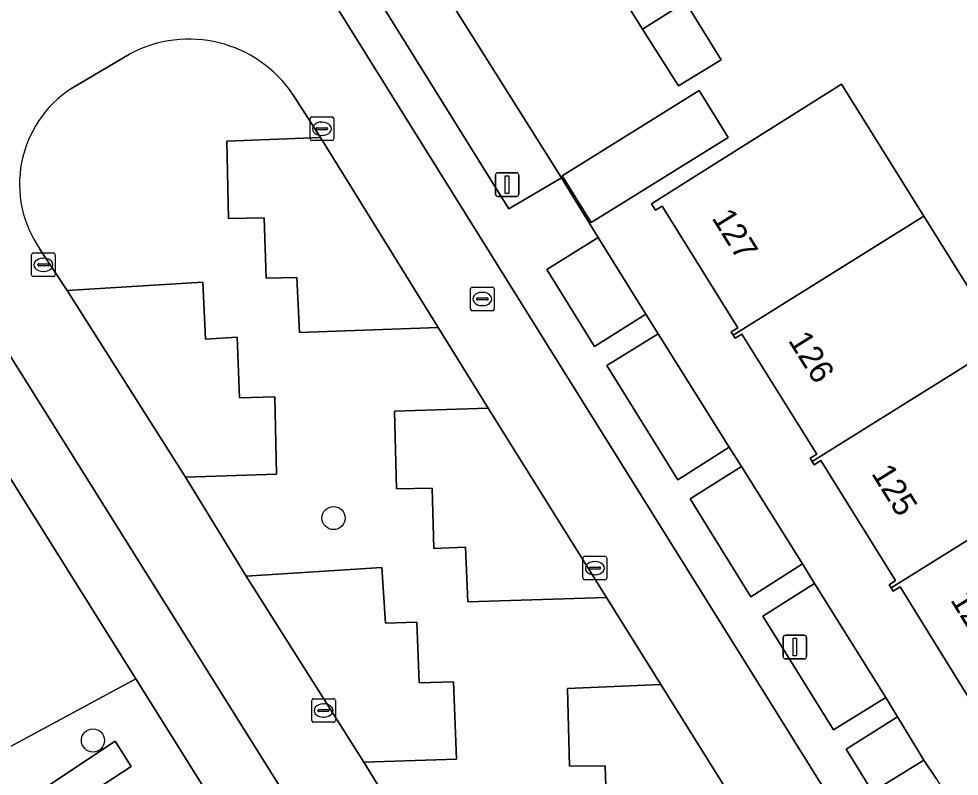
# Model space of a CAD drawing. Extents: x 159279 to 160377, y 384531 to 385888.
# Drawn here: x 159641.62 to 159681.34, y 385458.55 to 385490.57 of the extents above; entities that cross this region are included whole.
import ezdxf

# ---------------------------------------------------------------- set-up
doc = ezdxf.new("R2010")
doc.units = 0
for name, color, linetype in [('IMGEO_Boom', 7, 'Continuous'), ('IMGEO_Erf', 7, 'Continuous'), ('IMGEO_Groenvoorziening', 7, 'Continuous'), ('IMGEO_Kolk', 7, 'Continuous'), ('IMGEO_Lichtmast', 7, 'Continuous'), ('IMGEO_Pand', 7, 'Continuous'), ('IMGEO_Pand_nummerreeks', 7, 'Continuous'), ('IMGEO_Parkeervlak_open', 7, 'Continuous'), ('IMGEO_Rijbaan_lokaal_open', 7, 'Continuous'), ('IMGEO_Rioolput', 7, 'Continuous'), ('IMGEO_Voetpad_open', 7, 'Continuous')]:
    doc.layers.add(name, color=color, linetype=linetype)

msp = doc.modelspace()

# ---------------------------------------------------------------- linework, layer by layer
at = {"layer": 'IMGEO_Boom'}
for centre in [(159654.915, 385469.462), (159644.754, 385460.062)]:
    msp.add_circle(centre, 0.489, dxfattribs=at)
at = {"layer": 'IMGEO_Erf'}
for points in [[(159684.821, 385506.048), (159680.185, 385503.156), (159675.855, 385500.455), (159675.549, 385500.264), (159670.913, 385497.372), (159666.277, 385494.479), (159661.641, 385491.587), (159656.159, 385500.39), (159654.711, 385499.486), (159664.535, 385483.837), (159666.084, 385481.315), (159668.104, 385478.079), (159668.623, 385477.252), (159671.625, 385472.461), (159672.141, 385471.637), (159674.716, 385467.522), (159675.223, 385466.69), (159678.235, 385461.88), (159678.739, 385461.061), (159679.842, 385459.235), (159680.359, 385458.454), (159680.376, 385458.427), (159683.548, 385453.342)], [(159681.965, 385461.5), (159678.839, 385466.55), (159678.555, 385466.377), (159678.468, 385466.51), (159678.381, 385466.642), (159678.651, 385466.823), (159675.501, 385471.894), (159675.218, 385471.717), (159675.131, 385471.856), (159675.043, 385471.994), (159675.322, 385472.17), (159672.161, 385477.23), (159671.879, 385477.066), (159671.796, 385477.2), (159671.713, 385477.333), (159671.987, 385477.509), (159668.788, 385482.643), (159668.512, 385482.483), (159668.345, 385482.75), (159669.951, 385483.76), (159676.371, 385487.799), (159679.85, 385482.229), (159683.186, 385476.887)]]:
    msp.add_lwpolyline(points, dxfattribs=at)
for points in [[(159671.279, 385488.837), (159669.479, 385487.727), (159667.966, 385490.131), (159666.453, 385492.535), (159668.297, 385493.672), (159669.778, 385491.271)], [(159631.38, 385486.932), (159631.475, 385486.99), (159631.096, 385487.617), (159630.478, 385488.64), (159594.656, 385466.373), (159596.581, 385463.769), (159603.914, 385454.013), (159607.732, 385456.617), (159614.582, 385445.399), (159646.559, 385462.672)], [(159666.865, 385482.623), (159665.79, 385481.956), (159664.565, 385483.926), (159670.356, 385487.528), (159671.583, 385485.548)]]:
    msp.add_lwpolyline(points, close=True, dxfattribs=at)
at = {"layer": 'IMGEO_Groenvoorziening'}
for points in [[(159654.711, 385499.486), (159653.812, 385500.989), (159651.668, 385499.667), (159662.314, 385482.539), (159664.535, 385483.837)], [(159666.084, 385481.315), (159663.915, 385479.962), (159665.933, 385476.714), (159668.104, 385478.079)], [(159668.623, 385477.252), (159666.456, 385475.911), (159669.448, 385471.084), (159671.625, 385472.461)], [(159672.141, 385471.637), (159669.969, 385470.281), (159672.537, 385466.135), (159674.716, 385467.522)], [(159675.223, 385466.69), (159673.043, 385465.314), (159676.035, 385460.508), (159678.235, 385461.88)], [(159678.739, 385461.061), (159676.565, 385459.688), (159677.67, 385457.885), (159679.842, 385459.235)]]:
    msp.add_lwpolyline(points, close=True, dxfattribs=at)
for points in [[(159646.298, 385489.075), (159643.823, 385487.604)], [(159666.475, 385456.44), (159666.386, 385458.994), (159664.885, 385458.974), (159664.796, 385462.26), (159668.732, 385462.421), (159666.436, 385466.1), (159660.588, 385465.915), (159660.482, 385468.233), (159659.152, 385468.169), (159659.08, 385470.727), (159657.573, 385470.693), (159657.491, 385473.981), (159661.443, 385474.105), (159659.333, 385477.523), (159653.47, 385477.311), (159653.367, 385479.625), (159652.073, 385479.596), (159651.978, 385482.151), (159650.484, 385482.122), (159650.404, 385485.387), (159654.357, 385485.553), (159653.201, 385487.364)], [(159642.513, 385480.833), (159643.661, 385479.077), (159649.398, 385479.433), (159649.509, 385477.03), (159650.848, 385477.102), (159650.939, 385474.54), (159652.429, 385474.584), (159652.503, 385471.324), (159648.656, 385471.192), (159651.223, 385467.001), (159656.96, 385467.371), (159657.109, 385465.026), (159658.426, 385465.067), (159658.524, 385462.5), (159659.977, 385462.544), (159660.107, 385459.268), (159656.199, 385459.146), (159658.787, 385454.939)], [(159627.11, 385423.308), (159620.823, 385433.354), (159617.515, 385436.985), (159616.966, 385439.749), (159646.364, 385458.965), (159645.697, 385460.037), (159615.981, 385440.233), (159607.363, 385452.29), (159603.411, 385449.663), (159600.038, 385455.044), (159594.745, 385462.729), (159596.581, 385463.769), (159594.656, 385466.373), (159587.327, 385461.817), (159574.054, 385453.552), (159574.173, 385453.369), (159576.484, 385454.809), (159588.553, 385439.59), (159589.871, 385440.661), (159593.045, 385436.63), (159591.658, 385435.532), (159604.622, 385419.876)], [(159629.009, 385424.892), (159620.701, 385438.237), (159634.104, 385446.666), (159633.192, 385447.984), (159643.902, 385454.436), (159649.51, 385457.955), (159646.559, 385462.672), (159614.582, 385445.399), (159607.732, 385456.617), (159603.914, 385454.013), (159596.581, 385463.769), (159594.745, 385462.729), (159600.038, 385455.044), (159603.411, 385449.663), (159607.363, 385452.29), (159615.981, 385440.233), (159645.697, 385460.037), (159646.364, 385458.965), (159616.966, 385439.749), (159617.515, 385436.985), (159620.823, 385433.354), (159627.11, 385423.308)]]:
    msp.add_lwpolyline(points, dxfattribs=at)
for centre, radius, start, end in [((159648.805, 385484.409), 5.297, 33.9072, 118.2509), ((159646.464, 385483.581), 4.812, 123.2795, 214.8208)]:
    msp.add_arc(centre, radius, start, end, dxfattribs=at)
at = {"layer": 'IMGEO_Kolk'}
for p, q in [((159653.997, 385486.419), (159654.849, 385486.419)), ((159653.922, 385485.493), (159653.922, 385486.345)), ((159654.41, 385486.199), (159654.435, 385486.199)), ((159654.923, 385486.345), (159654.923, 385485.493)), ((159654.181, 385485.913), (159654.181, 385485.925)), ((159654.619, 385485.876), (159654.221, 385485.876)), ((159654.224, 385485.962), (159654.622, 385485.962)), ((159654.433, 385485.639), (159654.408, 385485.639)), ((159654.665, 385485.925), (159654.665, 385485.913)), ((159654.849, 385485.419), (159653.997, 385485.419)), ((159642.161, 385479.743), (159642.161, 385480.595)), ((159642.236, 385480.669), (159643.088, 385480.669)), ((159642.649, 385480.449), (159642.674, 385480.449)), ((159643.162, 385480.595), (159643.162, 385479.743)), ((159642.42, 385480.163), (159642.42, 385480.175)), ((159642.858, 385480.126), (159642.46, 385480.126)), ((159642.463, 385480.212), (159642.861, 385480.212)), ((159642.904, 385480.175), (159642.904, 385480.163)), ((159643.088, 385479.669), (159642.236, 385479.669)), ((159642.672, 385479.889), (159642.647, 385479.889)), ((159665.449, 385466.92), (159665.449, 385467.772)), ((159665.524, 385467.846), (159666.376, 385467.846)), ((159666.45, 385467.772), (159666.45, 385466.92)), ((159665.708, 385467.34), (159665.708, 385467.352)), ((159665.751, 385467.389), (159666.149, 385467.389)), ((159665.937, 385467.626), (159665.962, 385467.626)), ((159666.192, 385467.352), (159666.192, 385467.34)), ((159666.146, 385467.303), (159665.748, 385467.303)), ((159665.96, 385467.066), (159665.935, 385467.066)), ((159666.376, 385466.846), (159665.524, 385466.846)), ((159654.066, 385461.828), (159654.918, 385461.828)), ((159653.991, 385460.902), (159653.991, 385461.754)), ((159654.479, 385461.608), (159654.504, 385461.608)), ((159654.992, 385461.754), (159654.992, 385460.902)), ((159654.25, 385461.322), (159654.25, 385461.334)), ((159654.688, 385461.285), (159654.29, 385461.285)), ((159654.293, 385461.371), (159654.691, 385461.371)), ((159654.502, 385461.048), (159654.477, 385461.048)), ((159654.734, 385461.334), (159654.734, 385461.322)), ((159654.918, 385460.828), (159654.066, 385460.828))]:
    msp.add_line(p, q, dxfattribs=at)
for points in [[(159653.997, 385486.419), (159654.849, 385486.419)], [(159653.922, 385485.493), (159653.922, 385486.345)], [(159654.923, 385486.345), (159654.923, 385485.493)], [(159654.849, 385485.419), (159653.997, 385485.419)], [(159642.161, 385479.743), (159642.161, 385480.595)], [(159642.236, 385480.669), (159643.088, 385480.669)], [(159643.162, 385480.595), (159643.162, 385479.743)], [(159643.088, 385479.669), (159642.236, 385479.669)], [(159665.449, 385466.92), (159665.449, 385467.772)], [(159665.524, 385467.846), (159666.376, 385467.846)], [(159666.45, 385467.772), (159666.45, 385466.92)], [(159666.376, 385466.846), (159665.524, 385466.846)], [(159654.066, 385461.828), (159654.918, 385461.828)], [(159653.991, 385460.902), (159653.991, 385461.754)], [(159654.992, 385461.754), (159654.992, 385460.902)], [(159654.918, 385460.828), (159654.066, 385460.828)]]:
    msp.add_lwpolyline(points, dxfattribs=at)
for centre, radius, start, end in [((159653.999, 385486.343), 0.0765, 91.552, 178.448), ((159653.999, 385486.343), 0.0765, 91.552, 178.448), ((159654.847, 385486.343), 0.0765, 1.552, 88.448), ((159654.847, 385486.343), 0.0765, 1.552, 88.448), ((159654.221, 385485.922), 0.0403, 85.8775, 175.7526), ((159654.218, 385485.912), 0.0366, 178.938, 274.7102), ((159654.622, 385485.919), 0.043, 264.8664, 352.4533), ((159654.626, 385485.924), 0.0386, 1.7309, 96.639), ((159653.999, 385485.495), 0.0765, 181.552, 268.448), ((159653.999, 385485.495), 0.0765, 181.552, 268.448), ((159654.847, 385485.495), 0.0765, 271.552, 358.448), ((159654.847, 385485.495), 0.0765, 271.552, 358.448), ((159642.238, 385480.593), 0.0765, 91.552, 178.448), ((159642.238, 385480.593), 0.0765, 91.552, 178.448), ((159643.086, 385480.593), 0.0765, 1.552, 88.448), ((159643.086, 385480.593), 0.0765, 1.552, 88.448), ((159642.46, 385480.172), 0.0403, 85.8775, 175.7526), ((159642.457, 385480.162), 0.0366, 178.938, 274.7102), ((159642.861, 385480.169), 0.043, 264.8664, 352.4533), ((159642.865, 385480.174), 0.0386, 1.7309, 96.639), ((159642.238, 385479.745), 0.0765, 181.552, 268.448), ((159642.238, 385479.745), 0.0765, 181.552, 268.448), ((159643.086, 385479.745), 0.0765, 271.552, 358.448), ((159643.086, 385479.745), 0.0765, 271.552, 358.448), ((159665.526, 385467.77), 0.0765, 91.552, 178.448), ((159665.526, 385467.77), 0.0765, 91.552, 178.448), ((159666.374, 385467.77), 0.0765, 1.552, 88.448), ((159666.374, 385467.77), 0.0765, 1.552, 88.448), ((159665.748, 385467.349), 0.0403, 85.8775, 175.7526), ((159665.745, 385467.339), 0.0366, 178.938, 274.7102), ((159666.149, 385467.346), 0.043, 264.8664, 352.4533), ((159666.153, 385467.351), 0.0386, 1.7309, 96.639), ((159665.526, 385466.922), 0.0765, 181.552, 268.448), ((159665.526, 385466.922), 0.0765, 181.552, 268.448), ((159666.374, 385466.922), 0.0765, 271.552, 358.448), ((159666.374, 385466.922), 0.0765, 271.552, 358.448), ((159654.068, 385461.752), 0.0765, 91.552, 178.448), ((159654.068, 385461.752), 0.0765, 91.552, 178.448), ((159654.916, 385461.752), 0.0765, 1.552, 88.448), ((159654.916, 385461.752), 0.0765, 1.552, 88.448), ((159654.29, 385461.331), 0.0403, 85.8775, 175.7526), ((159654.287, 385461.321), 0.0366, 178.938, 274.7102), ((159654.691, 385461.328), 0.043, 264.8664, 352.4533), ((159654.695, 385461.333), 0.0386, 1.7309, 96.639), ((159654.068, 385460.904), 0.0765, 181.552, 268.448), ((159654.068, 385460.904), 0.0765, 181.552, 268.448), ((159654.916, 385460.904), 0.0765, 271.552, 358.448), ((159654.916, 385460.904), 0.0765, 271.552, 358.448)]:
    msp.add_arc(centre, radius, start, end, dxfattribs=at)
for centre, major_axis, ratio, start_param, end_param in [((159654.409, 385485.919), (-0.387, 0.002), 0.722429, 4.712389, 7.853982), ((159654.434, 385485.919), (-0.39, 0.002), 0.717154, 1.570796, 4.712389), ((159642.648, 385480.169), (-0.387, 0.002), 0.722429, 4.712389, 7.853982), ((159642.673, 385480.169), (-0.39, 0.002), 0.717154, 1.570796, 4.712389), ((159665.936, 385467.346), (-0.387, 0.002), 0.722429, 4.712389, 7.853982), ((159665.961, 385467.346), (-0.39, 0.002), 0.717154, 1.570796, 4.712389), ((159654.478, 385461.328), (-0.387, 0.002), 0.722429, 4.712389, 7.853982), ((159654.503, 385461.328), (-0.39, 0.002), 0.717154, 1.570796, 4.712389)]:
    msp.add_ellipse(centre, major_axis=major_axis, ratio=ratio, start_param=start_param, end_param=end_param, dxfattribs=at)
at = {"layer": 'IMGEO_Lichtmast'}
for p, q in [((159661.848, 385484.06), (159662.638, 385484.06)), ((159662.638, 385484.06), (159661.848, 385484.06)), ((159661.748, 385483.16), (159661.748, 385483.96)), ((159661.748, 385483.96), (159661.748, 385483.16)), ((159662.738, 385483.96), (159662.738, 385483.16)), ((159662.738, 385483.16), (159662.738, 385483.96)), ((159662.638, 385483.06), (159661.848, 385483.06)), ((159661.848, 385483.06), (159662.638, 385483.06)), ((159673.901, 385463.607), (159673.901, 385464.407)), ((159673.901, 385464.407), (159673.901, 385463.607)), ((159674.001, 385464.507), (159674.791, 385464.507)), ((159674.791, 385464.507), (159674.001, 385464.507)), ((159674.891, 385464.407), (159674.891, 385463.607)), ((159674.891, 385463.607), (159674.891, 385464.407)), ((159674.791, 385463.507), (159674.001, 385463.507)), ((159674.001, 385463.507), (159674.791, 385463.507))]:
    msp.add_line(p, q, dxfattribs=at)
for points in [[(159662.168, 385483.935), (159662.318, 385483.935), (159662.318, 385483.185), (159662.168, 385483.185), (159662.168, 385483.935)], [(159674.321, 385464.382), (159674.471, 385464.382), (159674.471, 385463.632), (159674.321, 385463.632), (159674.321, 385464.382)]]:
    msp.add_lwpolyline(points, dxfattribs=at)
for centre, start, end in [((159661.848, 385483.96), 90, 180), ((159661.848, 385483.96), 90, 180), ((159662.638, 385483.96), 0, 90), ((159662.638, 385483.96), 360, 90), ((159661.848, 385483.16), 180, 270), ((159661.848, 385483.16), 180, 270), ((159662.638, 385483.16), 270, 0), ((159662.638, 385483.16), 270, 0), ((159674.001, 385464.407), 90, 180), ((159674.001, 385464.407), 90, 180), ((159674.791, 385464.407), 0, 90), ((159674.791, 385464.407), 360, 90), ((159674.001, 385463.607), 180, 270), ((159674.001, 385463.607), 180, 270), ((159674.791, 385463.607), 270, 0), ((159674.791, 385463.607), 270, 0)]:
    msp.add_arc(centre, 0.1, start, end, dxfattribs=at)
at = {"layer": 'IMGEO_Pand'}
for points in [[(159666.453, 385492.535), (159667.966, 385490.131), (159669.778, 385491.271), (159668.297, 385493.672)], [(159669.778, 385491.271), (159667.966, 385490.131), (159669.479, 385487.727), (159671.279, 385488.837)], [(159679.85, 385482.229), (159676.371, 385487.799), (159669.951, 385483.76), (159668.345, 385482.75), (159668.512, 385482.483), (159668.788, 385482.643), (159671.987, 385477.509), (159671.713, 385477.333), (159671.796, 385477.2)], [(159683.186, 385476.887), (159679.85, 385482.229), (159671.796, 385477.2), (159671.879, 385477.066), (159672.161, 385477.23), (159675.322, 385472.17), (159675.043, 385471.994), (159675.131, 385471.856)], [(159683.186, 385476.887), (159675.131, 385471.856), (159675.218, 385471.717), (159675.501, 385471.894), (159678.651, 385466.823), (159678.381, 385466.642), (159678.468, 385466.51), (159686.525, 385471.541)], [(159686.525, 385471.541), (159678.468, 385466.51), (159678.555, 385466.377), (159678.839, 385466.55), (159681.965, 385461.5), (159681.692, 385461.341), (159681.786, 385461.189), (159689.846, 385466.223)]]:
    msp.add_lwpolyline(points, close=True, dxfattribs=at)
at = {"layer": 'IMGEO_Parkeervlak_open'}
for points in [[(159654.357, 385485.553), (159650.404, 385485.387), (159650.484, 385482.122), (159651.978, 385482.151), (159652.073, 385479.596), (159653.367, 385479.625), (159653.47, 385477.311), (159659.333, 385477.523)], [(159643.661, 385479.077), (159648.656, 385471.192), (159652.503, 385471.324), (159652.429, 385474.584), (159650.939, 385474.54), (159650.848, 385477.102), (159649.509, 385477.03), (159649.398, 385479.433)], [(159661.443, 385474.105), (159657.491, 385473.981), (159657.573, 385470.693), (159659.08, 385470.727), (159659.152, 385468.169), (159660.482, 385468.233), (159660.588, 385465.915), (159666.436, 385466.1)], [(159651.223, 385467.001), (159656.199, 385459.146), (159660.107, 385459.268), (159659.977, 385462.544), (159658.524, 385462.5), (159658.426, 385465.067), (159657.109, 385465.026), (159656.96, 385467.371)], [(159668.732, 385462.421), (159664.796, 385462.26), (159664.885, 385458.974), (159666.386, 385458.994), (159666.475, 385456.44), (159667.836, 385456.5), (159667.898, 385454.158), (159673.747, 385454.393)]]:
    msp.add_lwpolyline(points, close=True, dxfattribs=at)
at = {"layer": 'IMGEO_Rijbaan_lokaal_open'}
for points in [[(159710.177, 385402.582), (159708.982, 385404.499), (159708.015, 385406.051), (159687.146, 385439.534), (159650.306, 385498.682), (159633.741, 385488.313), (159668.221, 385433.234), (159691.585, 385395.788), (159692.541, 385394.27), (159693.908, 385392.097)], [(159643.823, 385487.604), (159646.298, 385489.075)], [(159653.201, 385487.364), (159654.357, 385485.553), (159659.333, 385477.523), (159661.443, 385474.105), (159666.436, 385466.1), (159668.732, 385462.421), (159673.747, 385454.393), (159677.938, 385447.652)], [(159666.806, 385442.097), (159663.709, 385447.069), (159658.787, 385454.939), (159656.199, 385459.146), (159651.223, 385467.001), (159648.656, 385471.192), (159643.661, 385479.077), (159642.513, 385480.833)]]:
    msp.add_lwpolyline(points, dxfattribs=at)
for centre, radius, start, end in [((159648.805, 385484.409), 5.297, 33.9072, 118.2509), ((159646.464, 385483.581), 4.812, 123.2795, 214.8208)]:
    msp.add_arc(centre, radius, start, end, dxfattribs=at)
at = {"layer": 'IMGEO_Rioolput'}
for p, q in [((159660.697, 385478.297), (159660.697, 385479.149)), ((159660.772, 385479.223), (159661.624, 385479.223)), ((159661.185, 385479.003), (159661.21, 385479.003)), ((159661.698, 385479.149), (159661.698, 385478.297)), ((159660.956, 385478.717), (159660.956, 385478.729)), ((159661.394, 385478.68), (159660.996, 385478.68)), ((159660.999, 385478.766), (159661.397, 385478.766)), ((159661.44, 385478.729), (159661.44, 385478.717)), ((159661.624, 385478.223), (159660.772, 385478.223)), ((159661.208, 385478.443), (159661.183, 385478.443))]:
    msp.add_line(p, q, dxfattribs=at)
for points in [[(159660.697, 385478.297), (159660.697, 385479.149)], [(159660.772, 385479.223), (159661.624, 385479.223)], [(159661.698, 385479.149), (159661.698, 385478.297)], [(159661.624, 385478.223), (159660.772, 385478.223)]]:
    msp.add_lwpolyline(points, dxfattribs=at)
for centre, radius, start, end in [((159660.774, 385479.147), 0.0765, 91.552, 178.448), ((159660.774, 385479.147), 0.0765, 91.552, 178.448), ((159661.622, 385479.147), 0.0765, 1.552, 88.448), ((159661.622, 385479.147), 0.0765, 1.552, 88.448), ((159660.996, 385478.726), 0.0403, 85.8775, 175.7526), ((159660.993, 385478.716), 0.0366, 178.938, 274.7102), ((159661.397, 385478.723), 0.043, 264.8664, 352.4533), ((159661.401, 385478.728), 0.0386, 1.7309, 96.639), ((159660.774, 385478.299), 0.0765, 181.552, 268.448), ((159660.774, 385478.299), 0.0765, 181.552, 268.448), ((159661.622, 385478.299), 0.0765, 271.552, 358.448), ((159661.622, 385478.299), 0.0765, 271.552, 358.448)]:
    msp.add_arc(centre, radius, start, end, dxfattribs=at)
for centre, major_axis, ratio, start_param, end_param in [((159661.184, 385478.723), (-0.387, 0.002), 0.722429, 4.712389, 7.853982), ((159661.209, 385478.723), (-0.39, 0.002), 0.717154, 1.570796, 4.712389)]:
    msp.add_ellipse(centre, major_axis=major_axis, ratio=ratio, start_param=start_param, end_param=end_param, dxfattribs=at)
at = {"layer": 'IMGEO_Voetpad_open'}
for points in [[(159680.359, 385458.454), (159679.842, 385459.235), (159677.67, 385457.885), (159676.565, 385459.688), (159678.739, 385461.061), (159678.235, 385461.88), (159676.035, 385460.508), (159673.043, 385465.314), (159675.223, 385466.69), (159674.716, 385467.522), (159672.537, 385466.135), (159669.969, 385470.281), (159672.141, 385471.637), (159671.625, 385472.461), (159669.448, 385471.084), (159666.456, 385475.911), (159668.623, 385477.252), (159668.104, 385478.079), (159665.933, 385476.714), (159663.915, 385479.962), (159666.084, 385481.315), (159664.535, 385483.837), (159662.314, 385482.539), (159651.668, 385499.667)], [(159650.306, 385498.682), (159687.146, 385439.534)]]:
    msp.add_lwpolyline(points, dxfattribs=at)
for points in [[(159633.741, 385488.313), (159633.516, 385488.236), (159631.475, 385486.99), (159631.38, 385486.932), (159646.559, 385462.672), (159649.51, 385457.955), (159665.888, 385431.78), (159672.22, 385421.659), (159689.307, 385394.352), (159691.585, 385395.788), (159668.221, 385433.234)], [(159671.583, 385485.548), (159670.356, 385487.528), (159664.565, 385483.926), (159665.79, 385481.956), (159666.865, 385482.623)]]:
    msp.add_lwpolyline(points, close=True, dxfattribs=at)

# ---------------------------------------------------------------- texts
at = {"layer": 'IMGEO_Pand_nummerreeks'}
for s, rotation, p in [('127', 301.925, (159670.864, 385482.149)), ('126', 301.9938, (159674.094, 385476.967)), ('125', 301.8505, (159677.606, 385471.349)), ('124', 301.7588, (159680.942, 385466.003))]:
    msp.add_text(s, height=1, rotation=rotation, dxfattribs=at).set_placement(p)

doc.saveas('drawing.dxf')
